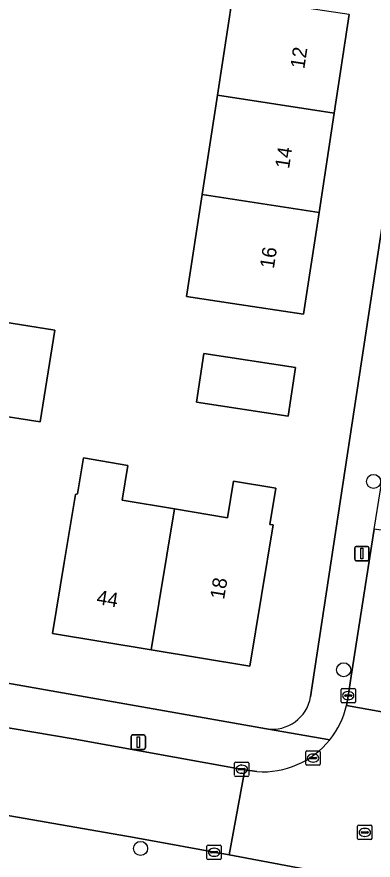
# Model space of a CAD drawing. Extents: x 161483 to 162250, y 379484 to 380833.
# Drawn here: x 161796.1 to 161821, y 380426 to 380484.6 of the extents above; entities that cross this region are included whole.
import ezdxf

# ---------------------------------------------------------------- set-up
doc = ezdxf.new("R2010")
doc.units = 0
for name, color, linetype in [('IMGEO_Boom', 7, 'Continuous'), ('IMGEO_Brandkraan', 7, 'Continuous'), ('IMGEO_Erf', 7, 'Continuous'), ('IMGEO_Kolk', 7, 'Continuous'), ('IMGEO_Lichtmast', 7, 'Continuous'), ('IMGEO_Pand', 7, 'Continuous'), ('IMGEO_Pand_nummerreeks', 7, 'Continuous'), ('IMGEO_Rijbaan_lokaal_open', 7, 'Continuous'), ('IMGEO_Rioolput', 7, 'Continuous'), ('IMGEO_Voetpad_open', 7, 'Continuous')]:
    doc.layers.add(name, color=color, linetype=linetype)

msp = doc.modelspace()

# ---------------------------------------------------------------- linework, layer by layer
at = {"layer": 'IMGEO_Boom'}
for centre in [(161820.99, 380452.319), (161818.904, 380439.216), (161804.753, 380426.781)]:
    msp.add_circle(centre, 0.489, dxfattribs=at)
at = {"layer": 'IMGEO_Brandkraan'}
for p, q in [((161816.271, 380432.645), (161816.271, 380433.497)), ((161816.346, 380433.571), (161817.198, 380433.571)), ((161816.759, 380433.351), (161816.784, 380433.351)), ((161817.272, 380433.497), (161817.272, 380432.645)), ((161816.53, 380433.065), (161816.53, 380433.077)), ((161816.968, 380433.028), (161816.57, 380433.028)), ((161816.573, 380433.114), (161816.971, 380433.114)), ((161816.782, 380432.791), (161816.757, 380432.791)), ((161817.014, 380433.077), (161817.014, 380433.065)), ((161817.198, 380432.571), (161816.346, 380432.571))]:
    msp.add_line(p, q, dxfattribs=at)
for points in [[(161816.271, 380432.645), (161816.271, 380433.497)], [(161816.346, 380433.571), (161817.198, 380433.571)], [(161817.272, 380433.497), (161817.272, 380432.645)], [(161817.198, 380432.571), (161816.346, 380432.571)]]:
    msp.add_lwpolyline(points, dxfattribs=at)
for centre, radius, start, end in [((161816.348, 380433.495), 0.0765, 91.55205, 178.44795), ((161816.348, 380433.495), 0.0765, 91.55205, 178.44795), ((161817.196, 380433.495), 0.0765, 1.55205, 88.44795), ((161817.196, 380433.495), 0.0765, 1.55205, 88.44795), ((161816.348, 380432.647), 0.0765, 181.55205, 268.44795), ((161816.348, 380432.647), 0.0765, 181.55205, 268.44795), ((161816.57, 380433.074), 0.0403, 85.87752, 175.75265), ((161816.567, 380433.064), 0.0366, 178.93798, 274.71019), ((161816.971, 380433.071), 0.043, 264.86636, 352.45326), ((161816.975, 380433.076), 0.0386, 1.73085, 96.63898), ((161817.196, 380432.647), 0.0765, 271.55205, 358.44795), ((161817.196, 380432.647), 0.0765, 271.55205, 358.44795)]:
    msp.add_arc(centre, radius, start, end, dxfattribs=at)
for centre, major_axis, ratio, start_param, end_param in [((161816.758, 380433.071), (-0.387, 0.002), 0.722429, 4.712389, 7.853982), ((161816.783, 380433.071), (-0.39, 0.002), 0.717154, 1.570796, 4.712389)]:
    msp.add_ellipse(centre, major_axis=major_axis, ratio=ratio, start_param=start_param, end_param=end_param, dxfattribs=at)
at = {"layer": 'IMGEO_Erf'}
for points in [[(161816.597, 380437.337), (161826.151, 380500)], [(161819.29, 380484.804), (161818.245, 380477.949), (161817.19, 380471.039), (161816.109, 380463.952), (161811.167, 380464.706), (161807.952, 380465.196), (161809.041, 380472.282), (161810.103, 380479.192), (161811.157, 380486.045)], [(161750.476, 380445.616), (161750.477, 380445.615), (161786.262, 380439.895), (161813.525, 380435.115)]]:
    msp.add_lwpolyline(points, dxfattribs=at)
for points in [[(161798.772, 380462.855), (161797.744, 380456.457), (161791.185, 380457.489), (161792.213, 380463.887)], [(161809.162, 380461.216), (161815.557, 380460.24), (161815.042, 380456.862), (161808.646, 380457.837)], [(161814.166, 380451.853), (161813.747, 380449.33), (161813.991, 380449.289), (161812.359, 380439.461), (161805.48, 380440.603), (161798.6, 380441.746), (161799.419, 380446.679), (161800.203, 380451.399), (161800.358, 380451.457), (161800.772, 380453.951), (161803.858, 380453.438), (161803.456, 380451.016), (161807.108, 380450.409), (161810.81, 380449.794), (161811.233, 380452.34)]]:
    msp.add_lwpolyline(points, close=True, dxfattribs=at)
msp.add_arc((161813.942, 380437.773), 2.69, 261.08002, 350.67696, dxfattribs=at)
at = {"layer": 'IMGEO_Kolk'}
for p, q in [((161818.797, 380437.916), (161819.649, 380437.916)), ((161818.722, 380436.99), (161818.722, 380437.842)), ((161818.981, 380437.41), (161818.981, 380437.422)), ((161819.419, 380437.373), (161819.021, 380437.373)), ((161819.024, 380437.459), (161819.422, 380437.459)), ((161819.21, 380437.696), (161819.235, 380437.696)), ((161819.465, 380437.422), (161819.465, 380437.41)), ((161819.723, 380437.842), (161819.723, 380436.99)), ((161819.649, 380436.916), (161818.797, 380436.916)), ((161819.233, 380437.136), (161819.208, 380437.136)), ((161811.302, 380431.869), (161811.302, 380432.721)), ((161811.377, 380432.795), (161812.229, 380432.795)), ((161812.303, 380432.721), (161812.303, 380431.869)), ((161811.561, 380432.289), (161811.561, 380432.301)), ((161811.999, 380432.252), (161811.601, 380432.252)), ((161811.604, 380432.338), (161812.002, 380432.338)), ((161811.813, 380432.015), (161811.788, 380432.015)), ((161811.79, 380432.575), (161811.815, 380432.575)), ((161812.045, 380432.301), (161812.045, 380432.289)), ((161812.229, 380431.795), (161811.377, 380431.795)), ((161809.375, 380426.091), (161809.375, 380426.943)), ((161809.45, 380427.017), (161810.302, 380427.017)), ((161809.863, 380426.797), (161809.888, 380426.797)), ((161810.376, 380426.943), (161810.376, 380426.091)), ((161809.634, 380426.511), (161809.634, 380426.523)), ((161810.072, 380426.474), (161809.674, 380426.474)), ((161809.677, 380426.56), (161810.075, 380426.56)), ((161809.886, 380426.237), (161809.861, 380426.237)), ((161810.118, 380426.523), (161810.118, 380426.511)), ((161810.302, 380426.017), (161809.45, 380426.017))]:
    msp.add_line(p, q, dxfattribs=at)
for points in [[(161818.797, 380437.916), (161819.649, 380437.916)], [(161818.722, 380436.99), (161818.722, 380437.842)], [(161819.723, 380437.842), (161819.723, 380436.99)], [(161819.649, 380436.916), (161818.797, 380436.916)], [(161811.302, 380431.869), (161811.302, 380432.721)], [(161811.377, 380432.795), (161812.229, 380432.795)], [(161812.303, 380432.721), (161812.303, 380431.869)], [(161812.229, 380431.795), (161811.377, 380431.795)], [(161809.375, 380426.091), (161809.375, 380426.943)], [(161809.45, 380427.017), (161810.302, 380427.017)], [(161810.376, 380426.943), (161810.376, 380426.091)], [(161810.302, 380426.017), (161809.45, 380426.017)]]:
    msp.add_lwpolyline(points, dxfattribs=at)
for centre, radius, start, end in [((161818.799, 380437.84), 0.0765, 91.55205, 178.44795), ((161818.799, 380437.84), 0.0765, 91.55205, 178.44795), ((161819.647, 380437.84), 0.0765, 1.55205, 88.44795), ((161819.647, 380437.84), 0.0765, 1.55205, 88.44795), ((161819.021, 380437.419), 0.0403, 85.87752, 175.75265), ((161819.018, 380437.409), 0.0366, 178.93798, 274.71019), ((161819.422, 380437.416), 0.043, 264.86636, 352.45326), ((161819.426, 380437.421), 0.0386, 1.73085, 96.63898), ((161818.799, 380436.992), 0.0765, 181.55205, 268.44795), ((161818.799, 380436.992), 0.0765, 181.55205, 268.44795), ((161819.647, 380436.992), 0.0765, 271.55205, 358.44795), ((161819.647, 380436.992), 0.0765, 271.55205, 358.44795), ((161811.379, 380432.719), 0.0765, 91.55205, 178.44795), ((161811.379, 380432.719), 0.0765, 91.55205, 178.44795), ((161812.227, 380432.719), 0.0765, 1.55205, 88.44795), ((161812.227, 380432.719), 0.0765, 1.55205, 88.44795), ((161811.601, 380432.298), 0.0403, 85.87752, 175.75265), ((161811.598, 380432.288), 0.0366, 178.93798, 274.71019), ((161812.002, 380432.295), 0.043, 264.86636, 352.45326), ((161812.006, 380432.3), 0.0386, 1.73085, 96.63898), ((161811.379, 380431.871), 0.0765, 181.55205, 268.44795), ((161811.379, 380431.871), 0.0765, 181.55205, 268.44795), ((161812.227, 380431.871), 0.0765, 271.55205, 358.44795), ((161812.227, 380431.871), 0.0765, 271.55205, 358.44795), ((161809.452, 380426.941), 0.0765, 91.55205, 178.44795), ((161809.452, 380426.941), 0.0765, 91.55205, 178.44795), ((161810.3, 380426.941), 0.0765, 1.55205, 88.44795), ((161810.3, 380426.941), 0.0765, 1.55205, 88.44795), ((161809.674, 380426.52), 0.0403, 85.87752, 175.75265), ((161809.671, 380426.51), 0.0366, 178.93798, 274.71019), ((161810.075, 380426.517), 0.043, 264.86636, 352.45326), ((161810.079, 380426.522), 0.0386, 1.73085, 96.63898), ((161809.452, 380426.093), 0.0765, 181.55205, 268.44795), ((161809.452, 380426.093), 0.0765, 181.55205, 268.44795), ((161810.3, 380426.093), 0.0765, 271.55205, 358.44795), ((161810.3, 380426.093), 0.0765, 271.55205, 358.44795)]:
    msp.add_arc(centre, radius, start, end, dxfattribs=at)
for centre, major_axis, ratio, start_param, end_param in [((161819.209, 380437.416), (-0.387, 0.002), 0.722429, 4.712389, 7.853982), ((161819.234, 380437.416), (-0.39, 0.002), 0.717154, 1.570796, 4.712389), ((161811.789, 380432.295), (-0.387, 0.002), 0.722429, 4.712389, 7.853982), ((161811.814, 380432.295), (-0.39, 0.002), 0.717154, 1.570796, 4.712389), ((161809.862, 380426.517), (-0.387, 0.002), 0.722429, 4.712389, 7.853982), ((161809.887, 380426.517), (-0.39, 0.002), 0.717154, 1.570796, 4.712389)]:
    msp.add_ellipse(centre, major_axis=major_axis, ratio=ratio, start_param=start_param, end_param=end_param, dxfattribs=at)
at = {"layer": 'IMGEO_Lichtmast'}
for p, q in [((161819.677, 380446.9), (161819.677, 380447.7)), ((161819.677, 380447.7), (161819.677, 380446.9)), ((161819.777, 380447.8), (161820.567, 380447.8)), ((161820.567, 380447.8), (161819.777, 380447.8)), ((161820.667, 380447.7), (161820.667, 380446.9)), ((161820.667, 380446.9), (161820.667, 380447.7)), ((161820.567, 380446.8), (161819.777, 380446.8)), ((161819.777, 380446.8), (161820.567, 380446.8)), ((161804.097, 380433.777), (161804.097, 380434.577)), ((161804.097, 380434.577), (161804.097, 380433.777)), ((161804.197, 380434.677), (161804.987, 380434.677)), ((161804.987, 380434.677), (161804.197, 380434.677)), ((161805.087, 380434.577), (161805.087, 380433.777)), ((161805.087, 380433.777), (161805.087, 380434.577)), ((161804.987, 380433.677), (161804.197, 380433.677)), ((161804.197, 380433.677), (161804.987, 380433.677))]:
    msp.add_line(p, q, dxfattribs=at)
for points in [[(161820.097, 380447.675), (161820.247, 380447.675), (161820.247, 380446.925), (161820.097, 380446.925), (161820.097, 380447.675)], [(161804.517, 380434.552), (161804.667, 380434.552), (161804.667, 380433.802), (161804.517, 380433.802), (161804.517, 380434.552)]]:
    msp.add_lwpolyline(points, dxfattribs=at)
for centre, start, end in [((161819.777, 380447.7), 90, 180), ((161819.777, 380447.7), 90, 180), ((161820.567, 380447.7), 0, 90), ((161820.567, 380447.7), 360, 90), ((161819.777, 380446.9), 180, 270), ((161819.777, 380446.9), 180, 270), ((161820.567, 380446.9), 270, 0), ((161820.567, 380446.9), 270, 0), ((161804.197, 380434.577), 90, 180), ((161804.197, 380434.577), 90, 180), ((161804.987, 380434.577), 0, 90), ((161804.987, 380434.577), 360, 90), ((161804.197, 380433.777), 180, 270), ((161804.197, 380433.777), 180, 270), ((161804.987, 380433.777), 270, 0), ((161804.987, 380433.777), 270, 0)]:
    msp.add_arc(centre, 0.1, start, end, dxfattribs=at)
at = {"layer": 'IMGEO_Pand'}
for points in [[(161819.29, 380484.804), (161811.157, 380486.045), (161810.103, 380479.192), (161818.245, 380477.949)], [(161810.103, 380479.192), (161809.041, 380472.282), (161817.19, 380471.039), (161818.245, 380477.949)], [(161809.041, 380472.282), (161807.952, 380465.196), (161811.167, 380464.706), (161816.109, 380463.952), (161817.19, 380471.039)], [(161797.744, 380456.457), (161798.772, 380462.855), (161792.213, 380463.887), (161791.185, 380457.489)], [(161815.042, 380456.862), (161815.557, 380460.24), (161809.162, 380461.216), (161808.646, 380457.837)], [(161805.48, 380440.603), (161807.108, 380450.409), (161803.456, 380451.016), (161803.858, 380453.438), (161800.772, 380453.951), (161800.358, 380451.457), (161800.203, 380451.399), (161799.419, 380446.679), (161798.6, 380441.746)], [(161805.48, 380440.603), (161812.359, 380439.461), (161813.991, 380449.289), (161813.747, 380449.33), (161814.166, 380451.853), (161811.233, 380452.34), (161810.81, 380449.794), (161807.108, 380450.409)]]:
    msp.add_lwpolyline(points, close=True, dxfattribs=at)
at = {"layer": 'IMGEO_Rijbaan_lokaal_open'}
msp.add_lwpolyline([(161825.871, 380448.293), (161821.041, 380449.005), (161819.425, 380438.762), (161819.217, 380437.373), (161819.103, 380436.729), (161824.035, 380435.858), (161824.225, 380437.133)], close=True, dxfattribs=at)
for points in [[(161744.785, 380437.458), (161754.881, 380435.751), (161763.28, 380434.453), (161777.074, 380432.24), (161777.227, 380432.215), (161784.503, 380430.965), (161792.014, 380429.675), (161804.301, 380427.547), (161810.928, 380426.326), (161812.021, 380432.261), (161811.738, 380432.305), (161800.051, 380434.4), (161795.804, 380435.133), (161787.48, 380436.57), (161785.575, 380436.899), (161775.879, 380438.531), (161771.448, 380439.277), (161769.059, 380439.687), (161768.452, 380439.791), (161764.573, 380440.4), (161751.68, 380442.423)], [(161823.996, 380435.596), (161824.035, 380435.858), (161819.103, 380436.729)], [(161812.858, 380432.129), (161812.021, 380432.261), (161810.928, 380426.326), (161815.614, 380425.462), (161824.261, 380423.937), (161827.932, 380423.249), (161829.039, 380429.157), (161828.78, 380429.201)]]:
    msp.add_lwpolyline(points, dxfattribs=at)
for centre, radius, start, end in [((161813.277, 380438.1), 5.985, 321.08922, 346.76336), ((161813.28, 380438.092), 5.978, 265.95146, 321.12242)]:
    msp.add_arc(centre, radius, start, end, dxfattribs=at)
at = {"layer": 'IMGEO_Rioolput'}
for p, q in [((161819.877, 380427.472), (161819.877, 380428.324)), ((161819.952, 380428.398), (161820.804, 380428.398)), ((161820.179, 380427.941), (161820.577, 380427.941)), ((161820.365, 380428.178), (161820.39, 380428.178)), ((161820.878, 380428.324), (161820.878, 380427.472)), ((161820.804, 380427.398), (161819.952, 380427.398)), ((161820.136, 380427.892), (161820.136, 380427.904)), ((161820.574, 380427.855), (161820.176, 380427.855)), ((161820.388, 380427.618), (161820.363, 380427.618)), ((161820.62, 380427.904), (161820.62, 380427.892))]:
    msp.add_line(p, q, dxfattribs=at)
for points in [[(161819.877, 380427.472), (161819.877, 380428.324)], [(161819.952, 380428.398), (161820.804, 380428.398)], [(161820.878, 380428.324), (161820.878, 380427.472)], [(161820.804, 380427.398), (161819.952, 380427.398)]]:
    msp.add_lwpolyline(points, dxfattribs=at)
for centre, radius, start, end in [((161819.954, 380428.322), 0.0765, 91.55205, 178.44795), ((161819.954, 380428.322), 0.0765, 91.55205, 178.44795), ((161820.176, 380427.901), 0.0403, 85.87752, 175.75265), ((161820.581, 380427.903), 0.0386, 1.73085, 96.63898), ((161820.802, 380428.322), 0.0765, 1.55205, 88.44795), ((161820.802, 380428.322), 0.0765, 1.55205, 88.44795), ((161819.954, 380427.474), 0.0765, 181.55205, 268.44795), ((161819.954, 380427.474), 0.0765, 181.55205, 268.44795), ((161820.173, 380427.891), 0.0366, 178.93798, 274.71019), ((161820.577, 380427.898), 0.043, 264.86636, 352.45326), ((161820.802, 380427.474), 0.0765, 271.55205, 358.44795), ((161820.802, 380427.474), 0.0765, 271.55205, 358.44795)]:
    msp.add_arc(centre, radius, start, end, dxfattribs=at)
for centre, major_axis, ratio, start_param, end_param in [((161820.364, 380427.898), (-0.387, 0.002), 0.722429, 4.712389, 7.853982), ((161820.389, 380427.898), (-0.39, 0.002), 0.717154, 1.570796, 4.712389)]:
    msp.add_ellipse(centre, major_axis=major_axis, ratio=ratio, start_param=start_param, end_param=end_param, dxfattribs=at)
at = {"layer": 'IMGEO_Voetpad_open'}
for points in [[(161833.742, 380549.787), (161829.859, 380524.323), (161829.741, 380523.547), (161829.598, 380522.608), (161826.151, 380500), (161816.597, 380437.337)], [(161819.103, 380436.729), (161819.217, 380437.373), (161819.425, 380438.762), (161821.041, 380449.005), (161821.471, 380451.732), (161821.655, 380452.898), (161822.073, 380455.75), (161823.193, 380463.396), (161823.737, 380467.105), (161826.407, 380484.559), (161828.338, 380496.887)], [(161751.68, 380442.423), (161764.573, 380440.4), (161768.452, 380439.791), (161769.059, 380439.687), (161771.448, 380439.277), (161775.879, 380438.531), (161785.575, 380436.899), (161787.48, 380436.57), (161795.804, 380435.133), (161800.051, 380434.4), (161811.738, 380432.305), (161812.021, 380432.261), (161812.858, 380432.129)], [(161817.934, 380434.34), (161813.525, 380435.115), (161786.262, 380439.895)], [(161824.261, 380423.937), (161815.614, 380425.462), (161810.928, 380426.326), (161804.301, 380427.547), (161792.014, 380429.675), (161784.503, 380430.965), (161777.227, 380432.215), (161777.074, 380432.24), (161763.28, 380434.453), (161754.881, 380435.751), (161744.785, 380437.458)], [(161813.525, 380435.115), (161817.934, 380434.34)]]:
    msp.add_lwpolyline(points, dxfattribs=at)
for centre, radius, start, end in [((161813.942, 380437.773), 2.69, 261.08002, 350.67696), ((161813.277, 380438.1), 5.985, 321.08922, 346.76336), ((161813.28, 380438.092), 5.978, 265.95146, 321.12242)]:
    msp.add_arc(centre, radius, start, end, dxfattribs=at)

# ---------------------------------------------------------------- texts
at = {"layer": 'IMGEO_Pand_nummerreeks'}
for s, rotation, p in [('12', 81.32504, (161816.159, 380480.991)), ('14', 81.32504, (161815.099, 380474.038)), ('16', 81.32504, (161814.038, 380467.082)), ('18', 80.57171, (161810.569, 380444.065)), ('44', 350.56739, (161801.637, 380443.795))]:
    msp.add_text(s, height=1, rotation=rotation, dxfattribs=at).set_placement(p)

doc.saveas('drawing.dxf')
